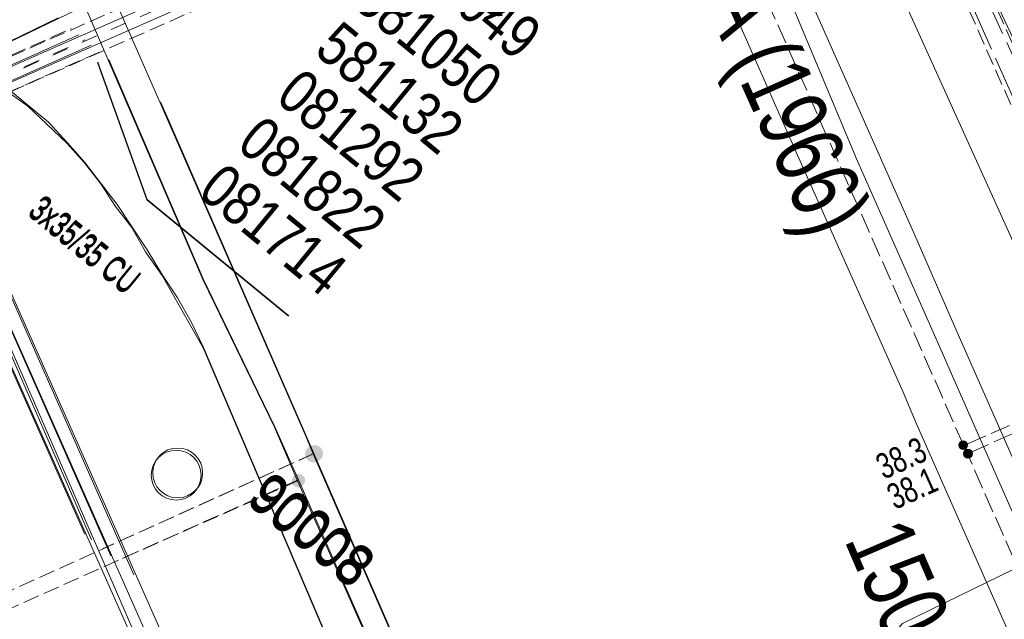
# Model space of a CAD drawing. Header units: metres. Extents: x -740 to 758, y -633 to 854.
# Tile 946 of 1056: x 316 to 337, y 223 to 236. Entities that reach past the tile are written whole.
import ezdxf

# ---------------------------------------------------------------- set-up
doc = ezdxf.new("R2010")
doc.units = ezdxf.units.M
doc.header["$MEASUREMENT"] = 0
for name, pattern in [('1248_208', [1.456, 1.248, -0.208]), ('333_125', [0.4576, 0.3328, -0.1248]), ('333_333', [0.6656, 0.3328, -0.3328]), ('416_125', [0.5408, 0.416, -0.1248])]:
    doc.linetypes.add(name, pattern=pattern)
for name, color, linetype in [('Gas.LOVION', 7, 'Continuous'), ('Grundkarte.LOVION', 7, 'Continuous'), ('Grundkarte_Text.LOVION', 7, 'Continuous'), ('Strom.LOVION', 7, 'Continuous'), ('StromBemass.LOVION', 7, 'Continuous'), ('Telko.LOVION', 7, 'Continuous'), ('Wasser.LOVION', 7, 'Continuous')]:
    doc.layers.add(name, color=color, linetype=linetype)
doc.styles.add('ERSTELLTER_STIL_1', font='arial.ttf')

msp = doc.modelspace()

# ---------------------------------------------------------------- hatches: boundary and pattern name
at = {"layer": 'Gas.LOVION', "linetype": 'Continuous', "lineweight": 13}
for points in [[(322.671, 226.399), (322.684, 226.417), (322.695, 226.436), (322.703, 226.457), (322.708, 226.478), (322.711, 226.5), (322.711, 226.522), (322.708, 226.544), (322.702, 226.565), (322.694, 226.585), (322.683, 226.605), (322.67, 226.622), (322.655, 226.638), (322.638, 226.652), (322.62, 226.664), (322.6, 226.673), (322.579, 226.68), (322.557, 226.684), (322.535, 226.685), (322.513, 226.684), (322.492, 226.68), (322.471, 226.673), (322.451, 226.663), (322.432, 226.652), (322.416, 226.638), (322.401, 226.621), (322.388, 226.604), (322.377, 226.584), (322.369, 226.564), (322.364, 226.543), (322.361, 226.521), (322.361, 226.499), (322.364, 226.477), (322.369, 226.456), (322.378, 226.435), (322.388, 226.416), (322.401, 226.398), (322.416, 226.382), (322.433, 226.368), (322.452, 226.357), (322.472, 226.347), (322.493, 226.341), (322.514, 226.336), (322.536, 226.335), (322.558, 226.337), (322.58, 226.341), (322.601, 226.348), (322.621, 226.357), (322.639, 226.369), (322.656, 226.383)], [(322.677, 226.402), (322.69, 226.42), (322.701, 226.439), (322.709, 226.46), (322.714, 226.481), (322.717, 226.503), (322.717, 226.525), (322.714, 226.546), (322.708, 226.568), (322.7, 226.588), (322.69, 226.607), (322.677, 226.625), (322.662, 226.641), (322.645, 226.655), (322.626, 226.666), (322.606, 226.676), (322.585, 226.682), (322.564, 226.686), (322.542, 226.688), (322.52, 226.686), (322.499, 226.682), (322.478, 226.675), (322.458, 226.666), (322.439, 226.654), (322.423, 226.64), (322.408, 226.624), (322.395, 226.606), (322.384, 226.587), (322.376, 226.567), (322.371, 226.545), (322.368, 226.524), (322.368, 226.502), (322.371, 226.48), (322.377, 226.459), (322.385, 226.438), (322.395, 226.419), (322.408, 226.401), (322.423, 226.385), (322.44, 226.372), (322.459, 226.36), (322.479, 226.351), (322.5, 226.344), (322.521, 226.34), (322.543, 226.338), (322.565, 226.34), (322.587, 226.344), (322.607, 226.351), (322.627, 226.36), (322.646, 226.372), (322.663, 226.386)], [(322.693, 226.409), (322.706, 226.427), (322.716, 226.447), (322.724, 226.467), (322.73, 226.488), (322.732, 226.51), (322.732, 226.532), (322.73, 226.554), (322.724, 226.575), (322.716, 226.596), (322.705, 226.615), (322.692, 226.633), (322.677, 226.649), (322.66, 226.663), (322.641, 226.675), (322.621, 226.684), (322.6, 226.691), (322.579, 226.695), (322.557, 226.696), (322.535, 226.695), (322.513, 226.691), (322.492, 226.684), (322.472, 226.674), (322.454, 226.662), (322.437, 226.648), (322.422, 226.632), (322.409, 226.614), (322.398, 226.595), (322.39, 226.574), (322.385, 226.553), (322.382, 226.531), (322.382, 226.509), (322.385, 226.487), (322.391, 226.466), (322.399, 226.446), (322.41, 226.426), (322.423, 226.408), (322.438, 226.392), (322.455, 226.378), (322.473, 226.367), (322.493, 226.357), (322.514, 226.351), (322.536, 226.347), (322.558, 226.345), (322.58, 226.347), (322.602, 226.351), (322.622, 226.358), (322.642, 226.367), (322.661, 226.379), (322.678, 226.393)], [(322.694, 226.41), (322.707, 226.428), (322.718, 226.448), (322.726, 226.468), (322.731, 226.489), (322.734, 226.511), (322.734, 226.533), (322.731, 226.555), (322.725, 226.576), (322.717, 226.597), (322.706, 226.616), (322.693, 226.634), (322.678, 226.65), (322.661, 226.664), (322.643, 226.676), (322.623, 226.685), (322.602, 226.692), (322.58, 226.696), (322.558, 226.697), (322.536, 226.696), (322.514, 226.691), (322.494, 226.685), (322.474, 226.675), (322.455, 226.663), (322.438, 226.649), (322.423, 226.633), (322.41, 226.615), (322.4, 226.596), (322.392, 226.575), (322.386, 226.554), (322.384, 226.532), (322.384, 226.51), (322.387, 226.488), (322.392, 226.467), (322.4, 226.447), (322.411, 226.427), (322.424, 226.41), (322.439, 226.394), (322.456, 226.38), (322.475, 226.368), (322.495, 226.359), (322.516, 226.352), (322.537, 226.348), (322.559, 226.346), (322.581, 226.348), (322.603, 226.352), (322.624, 226.359), (322.644, 226.368), (322.662, 226.38), (322.679, 226.394)]]:
    msp.add_hatch(color=7, dxfattribs=at).paths.add_polyline_path(points)
at = {"layer": 'StromBemass.LOVION', "linetype": 'Continuous', "lineweight": 13}
for points in [[(336.17, 226.636), (336.177, 226.645), (336.182, 226.656), (336.186, 226.666), (336.189, 226.678), (336.191, 226.689), (336.191, 226.701), (336.189, 226.712), (336.186, 226.723), (336.182, 226.734), (336.176, 226.744), (336.169, 226.754), (336.161, 226.762), (336.152, 226.77), (336.143, 226.776), (336.132, 226.781), (336.121, 226.784), (336.11, 226.786), (336.098, 226.787), (336.087, 226.786), (336.075, 226.784), (336.064, 226.78), (336.054, 226.775), (336.044, 226.769), (336.035, 226.762), (336.027, 226.753), (336.02, 226.744), (336.015, 226.734), (336.011, 226.723), (336.008, 226.712), (336.006, 226.7), (336.006, 226.689), (336.008, 226.677), (336.011, 226.666), (336.015, 226.655), (336.021, 226.645), (336.028, 226.636), (336.036, 226.627), (336.044, 226.62), (336.054, 226.614), (336.065, 226.609), (336.076, 226.605), (336.087, 226.603), (336.099, 226.602), (336.11, 226.603), (336.122, 226.605), (336.133, 226.609), (336.143, 226.614), (336.153, 226.62), (336.162, 226.628)], [(336.269, 226.458), (336.276, 226.468), (336.282, 226.478), (336.286, 226.489), (336.289, 226.501), (336.291, 226.512), (336.291, 226.524), (336.289, 226.536), (336.286, 226.547), (336.282, 226.558), (336.276, 226.569), (336.269, 226.578), (336.261, 226.587), (336.252, 226.594), (336.242, 226.601), (336.231, 226.606), (336.22, 226.609), (336.208, 226.611), (336.196, 226.612), (336.185, 226.611), (336.173, 226.609), (336.162, 226.605), (336.151, 226.6), (336.141, 226.594), (336.132, 226.586), (336.124, 226.578), (336.117, 226.568), (336.111, 226.558), (336.107, 226.547), (336.104, 226.535), (336.103, 226.524), (336.103, 226.512), (336.104, 226.5), (336.107, 226.489), (336.112, 226.478), (336.117, 226.467), (336.124, 226.458), (336.132, 226.449), (336.142, 226.442), (336.152, 226.435), (336.162, 226.43), (336.173, 226.427), (336.185, 226.425), (336.197, 226.424), (336.209, 226.425), (336.22, 226.427), (336.232, 226.431), (336.242, 226.436), (336.252, 226.442), (336.261, 226.45)]]:
    msp.add_hatch(color=7, dxfattribs=at).paths.add_polyline_path(points)
at = {"layer": 'Wasser.LOVION', "linetype": 'Continuous', "lineweight": 13}
for points in [[(322.316, 225.863), (322.326, 225.877), (322.334, 225.891), (322.34, 225.907), (322.344, 225.923), (322.346, 225.939), (322.346, 225.956), (322.344, 225.973), (322.34, 225.989), (322.334, 226.004), (322.325, 226.019), (322.316, 226.032), (322.304, 226.044), (322.291, 226.055), (322.277, 226.064), (322.262, 226.071), (322.246, 226.076), (322.23, 226.079), (322.213, 226.08), (322.197, 226.079), (322.18, 226.076), (322.165, 226.07), (322.15, 226.063), (322.136, 226.054), (322.123, 226.044), (322.111, 226.031), (322.102, 226.018), (322.094, 226.003), (322.088, 225.988), (322.084, 225.972), (322.082, 225.955), (322.082, 225.939), (322.084, 225.922), (322.088, 225.906), (322.094, 225.89), (322.102, 225.876), (322.112, 225.862), (322.123, 225.85), (322.136, 225.84), (322.15, 225.831), (322.165, 225.824), (322.181, 225.819), (322.198, 225.816), (322.214, 225.815), (322.231, 225.816), (322.247, 225.819), (322.263, 225.824), (322.278, 225.831), (322.292, 225.84), (322.305, 225.851)], [(322.317, 225.862), (322.327, 225.875), (322.335, 225.89), (322.341, 225.906), (322.345, 225.922), (322.347, 225.938), (322.347, 225.955), (322.345, 225.972), (322.341, 225.988), (322.334, 226.003), (322.326, 226.018), (322.316, 226.031), (322.305, 226.043), (322.292, 226.054), (322.278, 226.063), (322.263, 226.07), (322.247, 226.075), (322.23, 226.078), (322.214, 226.079), (322.197, 226.078), (322.181, 226.075), (322.165, 226.07), (322.15, 226.062), (322.136, 226.053), (322.123, 226.043), (322.112, 226.031), (322.102, 226.017), (322.094, 226.002), (322.088, 225.987), (322.084, 225.971), (322.082, 225.954), (322.082, 225.937), (322.084, 225.921), (322.088, 225.905), (322.094, 225.889), (322.102, 225.875), (322.112, 225.861), (322.124, 225.849), (322.136, 225.838), (322.151, 225.83), (322.166, 225.822), (322.182, 225.817), (322.198, 225.814), (322.215, 225.813), (322.231, 225.814), (322.248, 225.818), (322.264, 225.823), (322.279, 225.83), (322.293, 225.839), (322.306, 225.85)], [(322.323, 225.878), (322.333, 225.892), (322.341, 225.907), (322.347, 225.922), (322.351, 225.938), (322.353, 225.955), (322.353, 225.972), (322.351, 225.988), (322.347, 226.004), (322.341, 226.02), (322.333, 226.034), (322.323, 226.048), (322.311, 226.06), (322.298, 226.071), (322.284, 226.08), (322.269, 226.087), (322.253, 226.092), (322.237, 226.095), (322.22, 226.096), (322.203, 226.095), (322.187, 226.092), (322.171, 226.086), (322.156, 226.079), (322.142, 226.07), (322.129, 226.059), (322.118, 226.047), (322.108, 226.034), (322.1, 226.019), (322.094, 226.003), (322.09, 225.987), (322.088, 225.971), (322.088, 225.954), (322.09, 225.937), (322.094, 225.921), (322.1, 225.906), (322.108, 225.891), (322.118, 225.878), (322.13, 225.866), (322.143, 225.855), (322.157, 225.846), (322.172, 225.839), (322.188, 225.834), (322.204, 225.831), (322.221, 225.83), (322.238, 225.831), (322.254, 225.834), (322.27, 225.839), (322.285, 225.846), (322.299, 225.855), (322.312, 225.866)], [(322.329, 225.876), (322.339, 225.889), (322.347, 225.904), (322.353, 225.919), (322.357, 225.936), (322.359, 225.952), (322.359, 225.969), (322.357, 225.985), (322.353, 226.002), (322.347, 226.017), (322.339, 226.032), (322.329, 226.045), (322.317, 226.057), (322.304, 226.068), (322.29, 226.077), (322.275, 226.084), (322.259, 226.089), (322.243, 226.092), (322.226, 226.093), (322.209, 226.092), (322.193, 226.089), (322.177, 226.084), (322.162, 226.076), (322.148, 226.067), (322.135, 226.057), (322.124, 226.045), (322.114, 226.031), (322.106, 226.016), (322.1, 226.001), (322.096, 225.985), (322.094, 225.968), (322.094, 225.951), (322.096, 225.935), (322.1, 225.919), (322.106, 225.903), (322.114, 225.889), (322.124, 225.875), (322.136, 225.863), (322.149, 225.852), (322.163, 225.843), (322.178, 225.836), (322.194, 225.831), (322.21, 225.828), (322.227, 225.827), (322.244, 225.828), (322.26, 225.831), (322.276, 225.837), (322.291, 225.844), (322.305, 225.853), (322.318, 225.863)]]:
    msp.add_hatch(color=7, dxfattribs=at).paths.add_polyline_path(points)

# ---------------------------------------------------------------- linework, layer by layer
at = {"layer": 'Gas.LOVION', "color": 5, "linetype": 'Continuous', "lineweight": 18}
for points in [[(283.575, 346.542), (286.276, 340.525), (290.474, 330.99), (292.933, 325.496), (297.81, 314.757), (302.705, 304.595), (307.762, 293.681), (311.461, 285.176), (311.99, 284.149), (313.921, 279.816), (313.976, 279.555), (314.055, 279.193), (315.464, 276.124), (319.238, 267.449), (319.5, 266.884), (324.597, 255.56), (324.86, 254.994), (329.697, 243.157), (330.881, 240.569), (335.089, 231.079), (335.966, 229.066), (338.985, 222.223)], [(266.056, 342.982), (271.594, 330.326), (277.269, 317.773), (286.485, 296.98), (289.85, 289.61), (294.285, 291.565), (294.382, 291.324), (294.458, 291.154), (296.579, 286.233), (302.938, 271.53), (307.733, 260.428), (309.104, 257.281), (313.534, 247.045), (319.463, 233.556), (322.377, 226.88), (322.531, 226.511), (325.675, 219.297), (326.189, 218.12), (326.34, 217.78)], [(319.339, 233.863), (319.471, 233.566), (322.385, 226.89), (322.539, 226.521), (325.683, 219.306), (326.197, 218.13), (326.273, 217.96), (326.44, 217.607), (332.56, 203.531), (335.966, 195.751), (338.988, 188.879)]]:
    msp.add_lwpolyline(points, dxfattribs=at)
at = {"layer": 'Gas.LOVION', "color": 5, "linetype": '333_125', "lineweight": 18}
for points in [[(322.539, 226.521), (309.038, 220.413)], [(322.531, 226.511), (318.129, 224.529)]]:
    msp.add_lwpolyline(points, dxfattribs=at)
at = {"layer": 'Grundkarte.LOVION', "color": 8, "linetype": 'Continuous', "lineweight": 18}
for points in [[(309.709, 231.449), (313.338, 231.213), (314.409, 231.141), (315.81, 229.504), (317.904, 224.714), (315.81, 229.504), (315, 231.139), (301.609, 261.691), (298.33, 269.233), (296.766, 272.833), (288.601, 291.66), (283.596, 302.343), (280.633, 308.762), (279.43, 310.182), (278.109, 310.998), (276.356, 315.024), (274.035, 320.324), (270.756, 327.865), (269.911, 329.851), (267.64, 334.949), (259.09, 354.684)], [(317.904, 224.714), (315.81, 229.504), (315, 231.139), (301.609, 261.691), (298.33, 269.233), (296.766, 272.833), (288.601, 291.66), (283.596, 302.343), (280.633, 308.762), (279.43, 310.182), (278.109, 310.998), (276.356, 315.024), (274.035, 320.324), (270.756, 327.865), (269.911, 329.851), (269.646, 330.446), (269.611, 330.206), (269.259, 330.172), (269.271, 330.055), (269.119, 330.395), (267.171, 334.904), (266.955, 335.296), (262.561, 345.477)], [(349.118, 202.614), (337.311, 230.572), (334.445, 236.912), (332.98, 240.109), (331.547, 243.279), (330.14, 246.481), (328.707, 249.651), (327.242, 252.848), (324.376, 259.188), (322.91, 262.385), (320.044, 268.725), (318.623, 271.778), (315.832, 277.948)], [(317.18, 162.378), (294.832, 152.745), (288.291, 167.652), (316.156, 179.805), (325.089, 183.663), (334.16, 187.624), (335.459, 184.618), (334.16, 187.624), (332.261, 191.931), (331.335, 194.145), (327.607, 202.648), (320, 219.992), (315.845, 229.546), (315.035, 231.181), (310.777, 240.873)], [(335.459, 184.618), (334.16, 187.624), (332.261, 191.931), (331.335, 194.145), (327.607, 202.648), (320, 219.992), (315.845, 229.546), (315.035, 231.181), (310.777, 240.873)], [(316.131, 234.087), (316.575, 233.776), (316.966, 233.4), (317.39, 232.998), (317.755, 232.591), (318.093, 232.151), (318.405, 231.679), (318.744, 231.239), (319.03, 230.735), (319.374, 230.237), (320.231, 228.725), (322.954, 222.341)], [(316.165, 234.129), (317.001, 233.442), (317.398, 233.008), (317.763, 232.601), (318.44, 231.721), (319.064, 230.777), (319.382, 230.247), (319.694, 229.775), (319.98, 229.271), (320.239, 228.735), (322.962, 222.351)]]:
    msp.add_lwpolyline(points, dxfattribs=at)
at = {"layer": 'Grundkarte.LOVION', "color": 253, "linetype": 'Continuous', "lineweight": 18}
for points in [[(299.827, 141.263), (294.832, 152.745), (288.291, 167.652), (281.733, 182.734), (277.929, 191.407), (271.994, 204.954), (257.818, 237.498), (264.158, 236.433), (270.704, 235.684), (277.078, 235.184), (283.484, 234.658), (292.442, 234.026), (310.203, 232.837), (312.593, 232.273), (314.443, 231.183), (315.845, 229.546), (320, 219.992), (327.607, 202.648), (331.335, 194.145), (332.261, 191.931), (334.16, 187.624), (335.459, 184.618)], [(307.845, 232.981), (310.168, 232.795), (312.585, 232.263), (314.409, 231.141), (315.81, 229.504), (317.904, 224.714)]]:
    msp.add_lwpolyline(points, dxfattribs=at)
at = {"layer": 'Grundkarte.LOVION', "color": 8, "linetype": 'Continuous', "lineweight": 18}
msp.add_lwpolyline([(296.461, 224.961), (293.15, 232.529), (313.372, 231.255), (314.443, 231.183), (315.845, 229.546), (320, 219.992), (310.93, 216.032), (302.029, 212.147), (295.736, 209.403), (277.929, 191.407), (271.994, 204.954), (296.168, 215.564), (292.775, 223.36)], close=True, dxfattribs=at)
at = {"layer": 'Grundkarte.LOVION', "color": 7, "linetype": 'Continuous', "lineweight": 13}
for centre, radius in [((319.668, 226.068), 0.52), ((319.7, 226.114), 0.521)]:
    msp.add_circle(centre, radius, dxfattribs=at)
at = {"layer": 'Strom.LOVION', "color": 150, "linetype": 'Continuous', "lineweight": 18}
for points in [[(270.944, 330.78), (271.226, 330.009), (279.253, 310.489), (282.286, 303.5), (282.56, 302.655), (283.923, 301.266), (285.059, 299.767), (286.93, 295.753), (287.132, 295.344), (293.225, 282.152), (293.701, 281.06), (299.272, 268.216), (302.828, 260.717), (313.57, 233.526), (314.385, 233.798), (333.044, 242.021), (334.265, 242.688), (335.114, 243.066)], [(335.231, 242.782), (334.394, 242.419), (333.161, 241.737), (314.728, 233.625), (313.245, 233.066), (310.151, 232.675), (309.259, 231.819)], [(310.629, 241.021), (313.591, 233.552), (314.407, 233.824), (317.636, 235.263)], [(317.893, 235.052), (314.749, 233.651), (313.267, 233.092), (310.159, 232.685), (306.23, 228.887), (308.942, 224.423), (310.049, 220.201)]]:
    msp.add_lwpolyline(points, dxfattribs=at)
at = {"layer": 'Strom.LOVION', "color": 194, "linetype": '1248_208', "lineweight": 18}
for points in [[(262.908, 303.542), (271.304, 302.161), (281.403, 300.591), (282.944, 300.698), (304.221, 299.822), (307.442, 299.679), (310.563, 292.994), (315.568, 282.312), (320.683, 271.566), (325.681, 260.646), (330.492, 249.988), (335.208, 239.085), (340.034, 228.415), (344.899, 217.659), (349.577, 206.841), (350.985, 203.476)], [(262.332, 303.234), (271.244, 301.859), (281.302, 300.109), (282.864, 300.306), (304.921, 299.462), (307.22, 299.377), (310.512, 292.31), (315.492, 281.728), (320.632, 270.881), (325.489, 260.346), (330.277, 249.465), (335.002, 238.77), (339.757, 228.077), (344.564, 217.153), (349.208, 206.686), (350.694, 203.122)]]:
    msp.add_lwpolyline(points, dxfattribs=at)
at = {"layer": 'Strom.LOVION', "color": 7, "linetype": '333_125', "lineweight": 13}
for points in [[(315.653, 282.35), (320.768, 271.604), (325.766, 260.684), (330.577, 250.026), (335.293, 239.123), (338.172, 232.799), (337.649, 232.556), (334.917, 238.732), (330.192, 249.427), (325.391, 260.292), (320.547, 270.843), (315.394, 281.674)], [(318.069, 234.906), (314.811, 233.465), (314.544, 234.089), (317.475, 235.395)]]:
    msp.add_lwpolyline(points, dxfattribs=at)
msp.add_lwpolyline([(332.952, 242.205), (333.233, 241.597), (314.803, 233.455), (314.522, 234.063)], close=True, dxfattribs=at)
at = {"layer": 'Strom.LOVION', "color": 9, "linetype": '333_333', "lineweight": 18}
for points in [[(314.655, 233.765), (333.101, 241.894)], [(314.676, 233.791), (317.764, 235.157)]]:
    msp.add_lwpolyline(points, dxfattribs=at)
at = {"layer": 'Strom.LOVION', "color": 1, "linetype": 'Continuous', "lineweight": 18}
for points in [[(335.501, 184.637), (329.535, 198.048), (325.567, 207.34), (314.717, 231.712), (314.509, 232.179), (313.862, 233.653), (311.095, 240.638)], [(311.577, 240.242), (313.989, 234.168), (314.652, 232.681), (314.901, 232.099), (325.841, 207.411), (329.819, 198.165), (335.726, 184.91)], [(314.892, 232.089), (318.306, 224.384)], [(317.76, 224.833), (314.709, 231.702)], [(318.788, 223.988), (315.337, 231.778)], [(335.937, 185.167), (330.087, 198.294), (326.109, 207.541), (315.358, 231.804)]]:
    msp.add_lwpolyline(points, dxfattribs=at)
at = {"layer": 'StromBemass.LOVION', "color": 7, "linetype": '416_125', "lineweight": 13}
for points in [[(347.873, 200.083), (345.652, 205.112), (341.006, 215.608), (340.873, 215.906), (336.186, 226.516), (336.11, 226.686), (331.46, 237.211), (331.368, 237.395), (326.735, 247.907), (326.567, 248.26), (321.934, 258.772), (317, 269.935), (312.375, 280.359), (312.167, 280.826), (306.722, 293.136), (304.085, 299.1), (303.839, 299.652), (303.3, 300.929)], [(340.034, 228.415), (336.11, 226.686)], [(339.6, 228.017), (336.186, 226.516)]]:
    msp.add_lwpolyline(points, dxfattribs=at)
at = {"layer": 'StromBemass.LOVION', "color": 7, "linetype": 'Continuous', "lineweight": 13}
for centre, radius in [((336.098, 226.695), 0.0923), ((336.197, 226.518), 0.0941)]:
    msp.add_circle(centre, radius, dxfattribs=at)
at = {"layer": 'Telko.LOVION', "color": 1, "linetype": 'Continuous', "lineweight": 18}
for points in [[(313.384, 233.759), (332.802, 243.136), (333.524, 242.704), (334.01, 241.82), (338.352, 232.624), (338.518, 232.138), (338.654, 231.649), (350.417, 202.785)], [(311.658, 240.176), (313.541, 234.671), (312.685, 234.055), (313.392, 233.769), (317.202, 235.62)]]:
    msp.add_lwpolyline(points, dxfattribs=at)
at = {"layer": 'Telko.LOVION', "color": 49, "linetype": 'Continuous', "lineweight": 18}
for points in [[(322.014, 229.387), (319.057, 231.817), (318.023, 234.686)], [(322.022, 229.396), (319.065, 231.827), (318.031, 234.696)], [(340.362, 225.668), (334.833, 222.97), (332.103, 219.91), (329.448, 216.68)]]:
    msp.add_lwpolyline(points, dxfattribs=at)
at = {"layer": 'Wasser.LOVION', "color": 94, "linetype": 'Continuous', "lineweight": 18}
msp.add_lwpolyline([(316.336, 272.338), (318.76, 266.9), (321.215, 261.436), (323.449, 256.423), (325.811, 251.009), (328.051, 245.937), (331.419, 238.537), (333.869, 232.674), (335.633, 228.694), (335.901, 228.07), (338.349, 222.531)], dxfattribs=at)
at = {"layer": 'Wasser.LOVION', "color": 150, "linetype": 'Continuous', "lineweight": 18}
for points in [[(337.51, 221.739), (335.119, 227.151), (334.848, 227.804), (332.671, 232.69), (330.242, 238.186), (328.313, 242.652), (327.836, 243.744), (325.463, 249.275), (323.077, 254.79), (322.831, 255.343), (320.664, 260.274), (318.248, 265.786), (317.85, 266.678), (315.835, 271.269)], [(306.354, 261.83), (310.625, 252.154), (315.924, 240.126), (320.224, 230.157), (321.372, 227.787), (321.723, 227.068), (322.202, 225.947), (324.915, 219.813), (325.473, 218.494)], [(318.262, 234.748), (320.232, 230.167), (321.38, 227.797), (321.731, 227.077), (322.224, 225.973), (324.923, 219.823), (325.811, 217.693), (325.814, 217.664), (326.02, 217.226), (331.126, 204.898), (334.654, 196.775), (335.273, 195.432), (338.499, 188.284)]]:
    msp.add_lwpolyline(points, dxfattribs=at)
at = {"layer": 'Wasser.LOVION', "color": 150, "linetype": '333_125', "lineweight": 18}
for points in [[(322.224, 225.973), (308.942, 220.034)], [(322.202, 225.947), (318.434, 224.278)]]:
    msp.add_lwpolyline(points, dxfattribs=at)

# ---------------------------------------------------------------- texts
at = {"layer": 'Gas.LOVION', "color": 5, "linetype": 'Continuous', "lineweight": 18, "insert": (326.838, 243.602), "char_height": 1.42278, "attachment_point": 7, "rotation": 293.9018, "style": 'ERSTELLTER_STIL_1'}
msp.add_mtext('{\\A1;\\W0.72099x;200 ND ST UA (1966)}', dxfattribs=at)
at = {"layer": 'Grundkarte_Text.LOVION', "color": 8, "linetype": 'Continuous', "lineweight": 18, "insert": (320.641, 248.635), "char_height": 1.60084, "attachment_point": 7, "rotation": 293.0455, "style": 'ERSTELLTER_STIL_1'}
msp.add_mtext('{\\A1;\\W0.71559x;Düsseldorfer Straße}', dxfattribs=at)
at = {"layer": 'Grundkarte_Text.LOVION', "color": 7, "linetype": 'Continuous', "lineweight": 13, "char_height": 0.83073, "attachment_point": 7, "rotation": 320.5841, "style": 'ERSTELLTER_STIL_1'}
for s, insert in [('{\\A1;\\W0.89449x;90008}', (321.095, 225.494)), ('{\\A1;\\W0.89451x;90008}', (321.129, 225.536))]:
    msp.add_mtext(s, dxfattribs=dict(at, insert=insert))
at = {"layer": 'Strom.LOVION', "color": 5, "linetype": 'Continuous', "lineweight": 18, "char_height": 0.53355, "attachment_point": 7, "rotation": 320.5841, "style": 'ERSTELLTER_STIL_1'}
for insert in [(316.562, 231.531), (316.541, 231.505)]:
    msp.add_mtext('{\\A1;\\W0.67981x;3x35/35 CU }', dxfattribs=dict(at, insert=insert))
at = {"layer": 'StromBemass.LOVION', "color": 7, "linetype": 'Continuous', "lineweight": 13, "char_height": 0.53356, "attachment_point": 7, "rotation": 24.2438, "style": 'ERSTELLTER_STIL_1'}
for s, insert in [('{\\A1;\\W0.71554x;38.3}', (334.444, 225.963)), ('{\\A1;\\W0.71554x;38.1}', (334.674, 225.333))]:
    msp.add_mtext(s, dxfattribs=dict(at, insert=insert))
at = {"layer": 'Telko.LOVION', "color": 220, "linetype": 'Continuous', "lineweight": 18, "char_height": 0.91526, "attachment_point": 7, "rotation": 320.5841, "style": 'ERSTELLTER_STIL_1'}
for s, insert in [('{\\A1;\\W0.80002x;581049}', (324.138, 236.856)), ('{\\A1;\\W0.80002x;581050}', (323.327, 235.869)), ('{\\A1;\\W0.80002x;581132}', (322.515, 234.881)), ('{\\A1;\\W0.80002x;081292}', (321.705, 233.895)), ('{\\A1;\\W0.80002x;081822}', (320.893, 232.908)), ('{\\A1;\\W0.80002x;081714}', (320.082, 231.92))]:
    msp.add_mtext(s, dxfattribs=dict(at, insert=insert))
at = {"layer": 'Wasser.LOVION', "color": 150, "linetype": 'Continuous', "lineweight": 18, "insert": (333.215, 224.546), "char_height": 1.42277, "attachment_point": 7, "rotation": 293.2454, "style": 'ERSTELLTER_STIL_1'}
msp.add_mtext('{\\A1;\\W0.71973x;150 GG UA UI (1966)}', dxfattribs=at)

doc.saveas('drawing.dxf')
